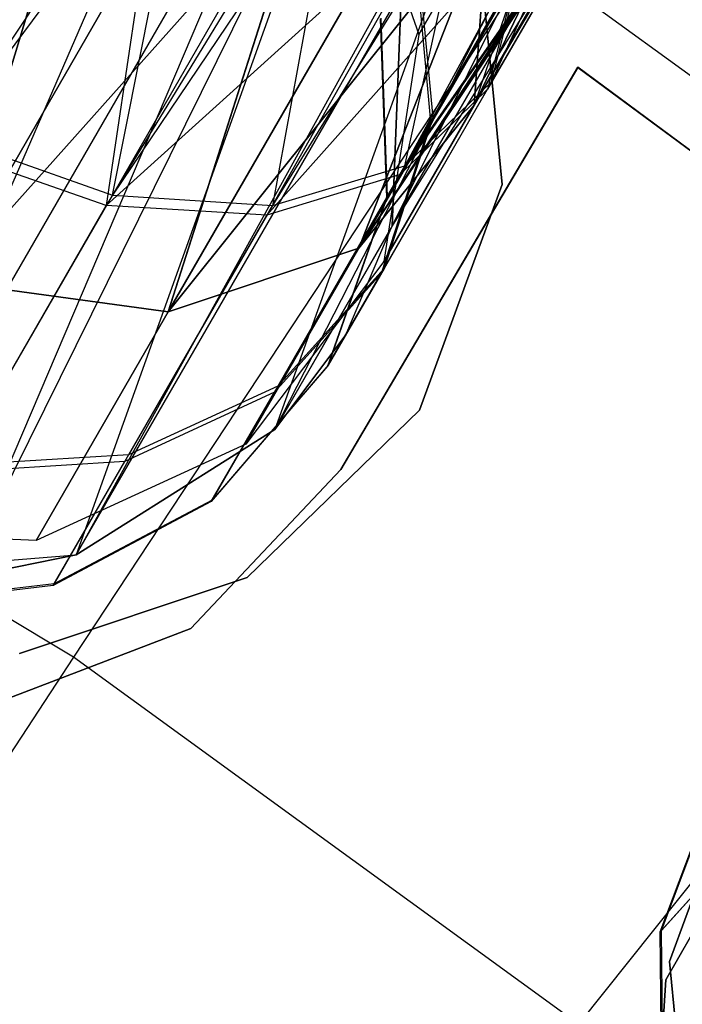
# Model space of a CAD drawing. Extents: x 0.3 to 7.1, y -3.38 to 3.38.
# Tile 519 of 604: x 4.47 to 4.6, y 1.11 to 1.31. Entities that reach past the tile are written whole.
import ezdxf

# ---------------------------------------------------------------- set-up
doc = ezdxf.new("R2010")
doc.units = 0
doc.header["$LTSCALE"] = 2.54
doc.layers.get('0').update_dxf_attribs({"linetype": 'CONTINUOUS'})

# ---------------------------------------------------------------- blocks, each defined once
blk = doc.blocks.new('SINGLES_AVVSTL_STL')
at = {"color": 0}
for p, q in [((4.58705, 1.37823, 20.47396), (4.55909, 1.29586, 20.46236)), ((4.58705, 1.37823, 20.47396), (4.55909, 1.29586, 20.46236)), ((4.50498, 1.37184, 61.32577), (4.43028, 1.20037, 61.33122)), ((4.50498, 1.37184, 61.32577), (4.43028, 1.20037, 61.33122)), ((4.55909, 1.29586, 20.22652), (4.5922, 1.36474, 20.1956)), ((4.55909, 1.29586, 20.22652), (4.5922, 1.36474, 20.1956)), ((4.5922, 1.36474, 20.49327), (4.55909, 1.29586, 20.46236)), ((4.5922, 1.36474, 20.49327), (4.55909, 1.29586, 20.46236)), ((4.56266, 1.30059, 54.87628), (4.5925, 1.36576, 54.8778)), ((4.56266, 1.30059, 54.87628), (4.5925, 1.36576, 54.8778)), ((4.52384, 1.36239, 61.33123), (4.43028, 1.20037, 61.33122)), ((4.52384, 1.36239, 61.33123), (4.43028, 1.20037, 61.33122)), ((4.45135, 1.25993, 20.15803), (4.48235, 1.36148, 20.07306)), ((4.45135, 1.25993, 20.15803), (4.48235, 1.36148, 20.07306)), ((4.48235, 1.36148, 20.61581), (4.45135, 1.25993, 20.53083)), ((4.48235, 1.36148, 20.61581), (4.45135, 1.25993, 20.53083)), ((4.52384, 1.36239, 61.33123), (4.45437, 1.1994, 61.34243)), ((4.52384, 1.36239, 61.33123), (4.45437, 1.1994, 61.34243)), ((4.58707, 1.361, 61.46633), (4.54237, 1.27125, 61.44865)), ((4.58707, 1.361, 61.46633), (4.54237, 1.27125, 61.44865)), ((4.53307, 1.35823, 61.3357), (4.45437, 1.1994, 61.34243)), ((4.53307, 1.35823, 61.3357), (4.45437, 1.1994, 61.34243)), ((4.53307, 1.35823, 61.3357), (4.47799, 1.20422, 61.35841)), ((4.53307, 1.35823, 61.3357), (4.47799, 1.20422, 61.35841)), ((4.49614, 1.35635, 54.44963), (4.45016, 1.28728, 54.50104)), ((4.49614, 1.35635, 54.44963), (4.45016, 1.28728, 54.50104)), ((4.50106, 1.35625, 55.00088), (4.45144, 1.28949, 54.95151)), ((4.50106, 1.35625, 55.00088), (4.45144, 1.28949, 54.95151)), ((4.49614, 1.35635, 54.44963), (4.48411, 1.27539, 54.50856)), ((4.49614, 1.35635, 54.44963), (4.48411, 1.27539, 54.50856)), ((4.48535, 1.27752, 54.94391), (4.50106, 1.35625, 55.00088)), ((4.48535, 1.27752, 54.94391), (4.50106, 1.35625, 55.00088)), ((4.53224, 1.35494, 20.31945), (4.5478, 1.31024, 20.31234)), ((4.53224, 1.35494, 20.36942), (4.5478, 1.31024, 20.37653)), ((4.53224, 1.35494, 20.31945), (4.5478, 1.31024, 20.31234)), ((4.53224, 1.35494, 20.36942), (4.5478, 1.31024, 20.37653)), ((4.59043, 1.35449, 61.44863), (4.54237, 1.27125, 61.44865)), ((4.59043, 1.35449, 61.44863), (4.54237, 1.27125, 61.44865)), ((4.59221, 1.35322, 20.51445), (4.5356, 1.26671, 20.49216)), ((4.59221, 1.35322, 20.51445), (4.5356, 1.26671, 20.49216)), ((4.59221, 1.35322, 20.51445), (4.55909, 1.29586, 20.46236)), ((4.59221, 1.35322, 20.51445), (4.55909, 1.29586, 20.46236)), ((4.45135, 1.25993, 20.15803), (4.5037, 1.35059, 20.07569)), ((4.45135, 1.25993, 20.15803), (4.5037, 1.35059, 20.07569)), ((4.5037, 1.35059, 20.61318), (4.45135, 1.25993, 20.53083)), ((4.5037, 1.35059, 20.61318), (4.45135, 1.25993, 20.53083)), ((4.59162, 1.3508, 54.90861), (4.56266, 1.30059, 54.87628)), ((4.59162, 1.3508, 54.90861), (4.56266, 1.30059, 54.87628)), ((4.55803, 1.34892, 61.35514), (4.47799, 1.20422, 61.35841)), ((4.55803, 1.34892, 61.35514), (4.47799, 1.20422, 61.35841)), ((4.59027, 1.3484, 20.52535), (4.5356, 1.26671, 20.49216)), ((4.59027, 1.3484, 20.52535), (4.5356, 1.26671, 20.49216)), ((4.59027, 1.3484, 61.42473), (4.54237, 1.27125, 61.44865)), ((4.59027, 1.3484, 61.42473), (4.54237, 1.27125, 61.44865)), ((4.5906, 1.34904, 54.91328), (4.54498, 1.28347, 54.90357)), ((4.5906, 1.34904, 54.91328), (4.54498, 1.28347, 54.90357)), ((4.55909, 1.29586, 20.22652), (4.59027, 1.3484, 20.16352)), ((4.55909, 1.29586, 20.22652), (4.59027, 1.3484, 20.16352)), ((4.5908, 1.34939, 54.54262), (4.56181, 1.29911, 54.57553)), ((4.5908, 1.34939, 54.54262), (4.56181, 1.29911, 54.57553)), ((4.59027, 1.3484, 54.54008), (4.56181, 1.29911, 54.57553)), ((4.59027, 1.3484, 54.54008), (4.56181, 1.29911, 54.57553)), ((4.59114, 1.34991, 54.91094), (4.56266, 1.30059, 54.87628)), ((4.59114, 1.34991, 54.91094), (4.56266, 1.30059, 54.87628)), ((4.5906, 1.34904, 54.91328), (4.56266, 1.30059, 54.87628)), ((4.5906, 1.34904, 54.91328), (4.56266, 1.30059, 54.87628)), ((4.47799, 1.20422, 61.35841), (4.56103, 1.34804, 61.35842)), ((4.47799, 1.20422, 61.35841), (4.56103, 1.34804, 61.35842)), ((4.52513, 1.34643, 54.99293), (4.48535, 1.27752, 54.94391)), ((4.52513, 1.34643, 54.99293), (4.48535, 1.27752, 54.94391)), ((4.56103, 1.34804, 61.35842), (4.51844, 1.2298, 61.40079)), ((4.56103, 1.34804, 61.35842), (4.51844, 1.2298, 61.40079)), ((4.58967, 1.34745, 54.53752), (4.54398, 1.28173, 54.5485)), ((4.58967, 1.34745, 54.53752), (4.54398, 1.28173, 54.5485)), ((4.58967, 1.34745, 54.53752), (4.56181, 1.29911, 54.57553)), ((4.58967, 1.34745, 54.53752), (4.56181, 1.29911, 54.57553)), ((4.53067, 1.34466, 54.99012), (4.48535, 1.27752, 54.94391)), ((4.53067, 1.34466, 54.99012), (4.48535, 1.27752, 54.94391)), ((4.53067, 1.34466, 54.99012), (4.518, 1.27542, 54.92718)), ((4.53067, 1.34466, 54.99012), (4.518, 1.27542, 54.92718)), ((4.58508, 1.34521, 61.40081), (4.51844, 1.2298, 61.40079)), ((4.58508, 1.34521, 61.40081), (4.51844, 1.2298, 61.40079)), ((4.57736, 1.34487, 61.38237), (4.51844, 1.2298, 61.40079)), ((4.57736, 1.34487, 61.38237), (4.51844, 1.2298, 61.40079)), ((4.58508, 1.34521, 61.40081), (4.54237, 1.27125, 61.44865)), ((4.58508, 1.34521, 61.40081), (4.54237, 1.27125, 61.44865)), ((4.45135, 1.25993, 20.15803), (4.52504, 1.34248, 20.08342)), ((4.45135, 1.25993, 20.15803), (4.52504, 1.34248, 20.08342)), ((4.52504, 1.34248, 20.60545), (4.45135, 1.25993, 20.53083)), ((4.52504, 1.34248, 20.60545), (4.45135, 1.25993, 20.53083)), ((4.52592, 1.34406, 54.45911), (4.48411, 1.27539, 54.50856)), ((4.52592, 1.34406, 54.45911), (4.48411, 1.27539, 54.50856)), ((4.49671, 1.25374, 20.17199), (4.52504, 1.34248, 20.08342)), ((4.49671, 1.25374, 20.17199), (4.52504, 1.34248, 20.08342)), ((4.52504, 1.34248, 20.60545), (4.49671, 1.25374, 20.51688)), ((4.52504, 1.34248, 20.60545), (4.49671, 1.25374, 20.51688)), ((4.5356, 1.26671, 20.1967), (4.58707, 1.34432, 20.15262)), ((4.5356, 1.26671, 20.1967), (4.58707, 1.34432, 20.15262)), ((4.58707, 1.34432, 20.53625), (4.5356, 1.26671, 20.49216)), ((4.58707, 1.34432, 20.53625), (4.5356, 1.26671, 20.49216)), ((4.55909, 1.29586, 20.22652), (4.58707, 1.34432, 20.15262)), ((4.55909, 1.29586, 20.22652), (4.58707, 1.34432, 20.15262)), ((4.57805, 1.34075, 54.94406), (4.54498, 1.28347, 54.90357)), ((4.57805, 1.34075, 54.94406), (4.54498, 1.28347, 54.90357)), ((4.57488, 1.33856, 54.50336), (4.51686, 1.27345, 54.52513)), ((4.57488, 1.33856, 54.50336), (4.51686, 1.27345, 54.52513)), ((4.55734, 1.3393, 54.97045), (4.518, 1.27542, 54.92718)), ((4.55734, 1.3393, 54.97045), (4.518, 1.27542, 54.92718)), ((4.5356, 1.26671, 20.1967), (4.57708, 1.33856, 20.13144)), ((4.5356, 1.26671, 20.1967), (4.57708, 1.33856, 20.13144)), ((4.57708, 1.33856, 20.55742), (4.5356, 1.26671, 20.49216)), ((4.57708, 1.33856, 20.55742), (4.5356, 1.26671, 20.49216)), ((4.57488, 1.33856, 54.50336), (4.54398, 1.28173, 54.5485)), ((4.57488, 1.33856, 54.50336), (4.54398, 1.28173, 54.5485)), ((4.54498, 1.28347, 54.90357), (4.55734, 1.3393, 54.97045)), ((4.54498, 1.28347, 54.90357), (4.55734, 1.3393, 54.97045)), ((4.48411, 1.27539, 54.50856), (4.55319, 1.3379, 54.47771)), ((4.48411, 1.27539, 54.50856), (4.55319, 1.3379, 54.47771)), ((4.49671, 1.25374, 20.17199), (4.54514, 1.33761, 20.09581)), ((4.49671, 1.25374, 20.17199), (4.54514, 1.33761, 20.09581)), ((4.54514, 1.33761, 20.59306), (4.49671, 1.25374, 20.51688)), ((4.54514, 1.33761, 20.59306), (4.49671, 1.25374, 20.51688)), ((4.55319, 1.3379, 54.47771), (4.51686, 1.27345, 54.52513)), ((4.55319, 1.3379, 54.47771), (4.51686, 1.27345, 54.52513)), ((4.49671, 1.25374, 20.17199), (4.56283, 1.33628, 20.11213)), ((4.49671, 1.25374, 20.17199), (4.56283, 1.33628, 20.11213)), ((4.56283, 1.33628, 20.57673), (4.49671, 1.25374, 20.51688)), ((4.56283, 1.33628, 20.57673), (4.49671, 1.25374, 20.51688)), ((4.5356, 1.26671, 20.1967), (4.56283, 1.33628, 20.11213)), ((4.5356, 1.26671, 20.1967), (4.56283, 1.33628, 20.11213)), ((4.56283, 1.33628, 20.57673), (4.5356, 1.26671, 20.49216)), ((4.56283, 1.33628, 20.57673), (4.5356, 1.26671, 20.49216)), ((4.5478, 1.31024, 20.31234), (4.56182, 1.33453, 20.25459)), ((4.5478, 1.31024, 20.31234), (4.56182, 1.33453, 20.25459)), ((4.56182, 1.33453, 20.43428), (4.5478, 1.31024, 20.37653)), ((4.56182, 1.33453, 20.43428), (4.5478, 1.31024, 20.37653)), ((4.56182, 1.33453, 20.25459), (4.55909, 1.29586, 20.22652)), ((4.55909, 1.29586, 20.46236), (4.56182, 1.33453, 20.43428)), ((4.56182, 1.33453, 20.25459), (4.55909, 1.29586, 20.22652)), ((4.55909, 1.29586, 20.46236), (4.56182, 1.33453, 20.43428)), ((4.56004, 1.3284, 61.72336), (4.56481, 1.27968, 61.72336)), ((4.56481, 1.27968, 61.52336), (4.56004, 1.3284, 61.52336)), ((4.56481, 1.27968, 61.52336), (4.56004, 1.3284, 61.52336)), ((4.56004, 1.3284, 61.72336), (4.56481, 1.27968, 61.72336)), ((4.54757, 1.32665, 54.78948), (4.55066, 1.29331, 54.80463)), ((4.54757, 1.32665, 54.78948), (4.55066, 1.29331, 54.80463)), ((4.57106, 1.3252, 5.1494), (4.47745, 1.1834, 5.30457)), ((4.57106, 1.3252, 5.1494), (4.47745, 1.1834, 5.30457)), ((4.54719, 1.32598, 54.66225), (4.55019, 1.29248, 54.64743)), ((4.54719, 1.32598, 54.66225), (4.55019, 1.29248, 54.64743)), ((4.56865, 1.32446, 54.84898), (4.55066, 1.29331, 54.80463)), ((4.56865, 1.32446, 54.84898), (4.55066, 1.29331, 54.80463)), ((4.56266, 1.30059, 54.87628), (4.56865, 1.32446, 54.84898)), ((4.56266, 1.30059, 54.87628), (4.56865, 1.32446, 54.84898)), ((4.68633, 1.24146, 5.1494), (4.57106, 1.3252, 5.1494)), ((4.68633, 1.24146, 5.1494), (4.57106, 1.3252, 5.1494)), ((4.55019, 1.29248, 54.64743), (4.56795, 1.32325, 54.60255)), ((4.55019, 1.29248, 54.64743), (4.56795, 1.32325, 54.60255)), ((4.56795, 1.32325, 54.60255), (4.56181, 1.29911, 54.57553)), ((4.56795, 1.32325, 54.60255), (4.56181, 1.29911, 54.57553)), ((4.54237, 1.27125, 61.75081), (4.5443, 1.31908, 61.75081)), ((4.5443, 1.31908, 61.49103), (4.54237, 1.27125, 61.44865)), ((4.54237, 1.27125, 61.75081), (4.5443, 1.31908, 61.75081)), ((4.5443, 1.31908, 61.49103), (4.54237, 1.27125, 61.44865)), ((4.53995, 1.31344, 54.70604), (4.54124, 1.27699, 54.70154)), ((4.53995, 1.31344, 54.70604), (4.54124, 1.27699, 54.70154)), ((4.54004, 1.3136, 54.7455), (4.54136, 1.27719, 54.75029)), ((4.54004, 1.3136, 54.7455), (4.54136, 1.27719, 54.75029)), ((4.5478, 1.31024, 20.31234), (4.54069, 1.26398, 20.30231)), ((4.5478, 1.31024, 20.37653), (4.54069, 1.26398, 20.38656)), ((4.5478, 1.31024, 20.31234), (4.54069, 1.26398, 20.30231)), ((4.5478, 1.31024, 20.37653), (4.54069, 1.26398, 20.38656)), ((4.5478, 1.31024, 20.37653), (4.5478, 1.31024, 20.31234)), ((4.5478, 1.31024, 20.37653), (4.5478, 1.31024, 20.31234)), ((4.58022, 1.30358, 54.83894), (4.53193, 1.22159, 54.83894)), ((4.53193, 1.22159, 54.63894), (4.58022, 1.30358, 54.63894)), ((4.58022, 1.30358, 54.83894), (4.53193, 1.22159, 54.83894)), ((4.53193, 1.22159, 54.63894), (4.58022, 1.30358, 54.63894)), ((4.58022, 1.30357, 20.47364), (4.53193, 1.22159, 20.47364)), ((4.53193, 1.22159, 20.27364), (4.58022, 1.30357, 20.27364)), ((4.58022, 1.30357, 20.47364), (4.53193, 1.22159, 20.47364)), ((4.53193, 1.22159, 20.27364), (4.58022, 1.30357, 20.27364)), ((4.68448, 1.22643, 54.63894), (4.58022, 1.30358, 54.63894)), ((4.58022, 1.30358, 54.63894), (4.58022, 1.30358, 54.83894)), ((4.58022, 1.30358, 54.83894), (4.68448, 1.22643, 54.83894)), ((4.58022, 1.30358, 54.83894), (4.68448, 1.22643, 54.83894)), ((4.68448, 1.22643, 54.63894), (4.58022, 1.30358, 54.63894)), ((4.58022, 1.30358, 54.63894), (4.58022, 1.30358, 54.83894)), ((4.68448, 1.22643, 20.27364), (4.58022, 1.30357, 20.27364)), ((4.58022, 1.30357, 20.27364), (4.58022, 1.30357, 20.47364)), ((4.58022, 1.30357, 20.47364), (4.68448, 1.22643, 20.47364)), ((4.58022, 1.30357, 20.47364), (4.68448, 1.22643, 20.47364)), ((4.68448, 1.22643, 20.27364), (4.58022, 1.30357, 20.27364)), ((4.58022, 1.30357, 20.27364), (4.58022, 1.30357, 20.47364)), ((4.56266, 1.30059, 54.87628), (4.54072, 1.26258, 54.82215)), ((4.56266, 1.30059, 54.87628), (4.54072, 1.26258, 54.82215)), ((4.54498, 1.28347, 54.90357), (4.56266, 1.30059, 54.87628)), ((4.54498, 1.28347, 54.90357), (4.56266, 1.30059, 54.87628)), ((4.54014, 1.26157, 54.6303), (4.56181, 1.29911, 54.57553)), ((4.54014, 1.26157, 54.6303), (4.56181, 1.29911, 54.57553)), ((4.56181, 1.29911, 54.57553), (4.54398, 1.28173, 54.5485)), ((4.56181, 1.29911, 54.57553), (4.54398, 1.28173, 54.5485)), ((4.55909, 1.29586, 20.22652), (4.5356, 1.26671, 20.1967)), ((4.5356, 1.26671, 20.49216), (4.55909, 1.29586, 20.46236)), ((4.55909, 1.29586, 20.22652), (4.5356, 1.26671, 20.1967)), ((4.5356, 1.26671, 20.49216), (4.55909, 1.29586, 20.46236)), ((4.54069, 1.26398, 20.30231), (4.55909, 1.29586, 20.22652)), ((4.54069, 1.26398, 20.30231), (4.55909, 1.29586, 20.22652)), ((4.55909, 1.29586, 20.46236), (4.54069, 1.26398, 20.38656)), ((4.55909, 1.29586, 20.46236), (4.54069, 1.26398, 20.38656)), ((4.55019, 1.29248, 54.64743), (4.54014, 1.26157, 54.6303)), ((4.55019, 1.29248, 54.64743), (4.54014, 1.26157, 54.6303)), ((4.55066, 1.29331, 54.80463), (4.54072, 1.26258, 54.82215)), ((4.55066, 1.29331, 54.80463), (4.54072, 1.26258, 54.82215)), ((4.54124, 1.27699, 54.70154), (4.55019, 1.29248, 54.64743)), ((4.54124, 1.27699, 54.70154), (4.55019, 1.29248, 54.64743)), ((4.55066, 1.29331, 54.80463), (4.54136, 1.27719, 54.75029)), ((4.55066, 1.29331, 54.80463), (4.54136, 1.27719, 54.75029)), ((4.45144, 1.28949, 54.95151), (4.48535, 1.27752, 54.94391)), ((4.45144, 1.28949, 54.95151), (4.48535, 1.27752, 54.94391)), ((4.48411, 1.27539, 54.50856), (4.45016, 1.28728, 54.50104)), ((4.48411, 1.27539, 54.50856), (4.45016, 1.28728, 54.50104)), ((4.518, 1.27542, 54.92718), (4.54498, 1.28347, 54.90357)), ((4.518, 1.27542, 54.92718), (4.54498, 1.28347, 54.90357)), ((4.54498, 1.28347, 54.90357), (4.51908, 1.2386, 54.83967)), ((4.54498, 1.28347, 54.90357), (4.51908, 1.2386, 54.83967)), ((4.54398, 1.28173, 54.5485), (4.51686, 1.27345, 54.52513)), ((4.54398, 1.28173, 54.5485), (4.51686, 1.27345, 54.52513)), ((4.51839, 1.2374, 54.61317), (4.54398, 1.28173, 54.5485)), ((4.51839, 1.2374, 54.61317), (4.54398, 1.28173, 54.5485)), ((4.56481, 1.27968, 61.72336), (4.54796, 1.23371, 61.72336)), ((4.54796, 1.23371, 61.52336), (4.56481, 1.27968, 61.52336)), ((4.54796, 1.23371, 61.52336), (4.56481, 1.27968, 61.52336)), ((4.56481, 1.27968, 61.72336), (4.54796, 1.23371, 61.72336)), ((4.56481, 1.27968, 61.52336), (4.56481, 1.27968, 61.72336)), ((4.56481, 1.27968, 61.52336), (4.56481, 1.27968, 61.72336)), ((4.48535, 1.27752, 54.94391), (4.45358, 1.2225, 54.86556)), ((4.48535, 1.27752, 54.94391), (4.45358, 1.2225, 54.86556)), ((4.48535, 1.27752, 54.94391), (4.518, 1.27542, 54.92718)), ((4.48535, 1.27752, 54.94391), (4.518, 1.27542, 54.92718)), ((4.54124, 1.27699, 54.70154), (4.52922, 1.24266, 54.69634)), ((4.54124, 1.27699, 54.70154), (4.52922, 1.24266, 54.69634)), ((4.54136, 1.27719, 54.75029), (4.52936, 1.2429, 54.75582)), ((4.54136, 1.27719, 54.75029), (4.52936, 1.2429, 54.75582)), ((4.54136, 1.27719, 54.75029), (4.54124, 1.27699, 54.70154)), ((4.54136, 1.27719, 54.75029), (4.54124, 1.27699, 54.70154)), ((4.45273, 1.22104, 54.58784), (4.48411, 1.27539, 54.50856)), ((4.45273, 1.22104, 54.58784), (4.48411, 1.27539, 54.50856)), ((4.51686, 1.27345, 54.52513), (4.48411, 1.27539, 54.50856)), ((4.51686, 1.27345, 54.52513), (4.48411, 1.27539, 54.50856)), ((4.518, 1.27542, 54.92718), (4.48866, 1.22461, 54.85482)), ((4.518, 1.27542, 54.92718), (4.48866, 1.22461, 54.85482)), ((4.48788, 1.22326, 54.59835), (4.51686, 1.27345, 54.52513)), ((4.48788, 1.22326, 54.59835), (4.51686, 1.27345, 54.52513)), ((4.54237, 1.27125, 61.75081), (4.51844, 1.2298, 61.40079)), ((4.54237, 1.27125, 61.75081), (4.51844, 1.2298, 61.40079)), ((4.53292, 1.24908, 61.75081), (4.54237, 1.27125, 61.75081)), ((4.53292, 1.24908, 61.75081), (4.54237, 1.27125, 61.75081)), ((4.54237, 1.27125, 61.75081), (4.54237, 1.27125, 61.44865)), ((4.54237, 1.27125, 61.75081), (4.54237, 1.27125, 61.44865)), ((4.5356, 1.26671, 20.1967), (4.49671, 1.25374, 20.17199)), ((4.49671, 1.25374, 20.51688), (4.5356, 1.26671, 20.49216)), ((4.5356, 1.26671, 20.1967), (4.49671, 1.25374, 20.17199)), ((4.49671, 1.25374, 20.51688), (4.5356, 1.26671, 20.49216)), ((4.51254, 1.22677, 20.29165), (4.5356, 1.26671, 20.1967)), ((4.51254, 1.22677, 20.29165), (4.5356, 1.26671, 20.1967)), ((4.5356, 1.26671, 20.49216), (4.51254, 1.22677, 20.39721)), ((4.5356, 1.26671, 20.49216), (4.51254, 1.22677, 20.39721)), ((4.54069, 1.26398, 20.30231), (4.51254, 1.22677, 20.29165)), ((4.54069, 1.26398, 20.38656), (4.51254, 1.22677, 20.39721)), ((4.54069, 1.26398, 20.30231), (4.51254, 1.22677, 20.29165)), ((4.54069, 1.26398, 20.38656), (4.51254, 1.22677, 20.39721)), ((4.54072, 1.26258, 54.82215), (4.51908, 1.2386, 54.83967)), ((4.54072, 1.26258, 54.82215), (4.51908, 1.2386, 54.83967)), ((4.54072, 1.26258, 54.82215), (4.52936, 1.2429, 54.75582)), ((4.54072, 1.26258, 54.82215), (4.52936, 1.2429, 54.75582)), ((4.54069, 1.26398, 20.38656), (4.54069, 1.26398, 20.30231)), ((4.54069, 1.26398, 20.38656), (4.54069, 1.26398, 20.30231)), ((4.54014, 1.26157, 54.6303), (4.51839, 1.2374, 54.61317)), ((4.54014, 1.26157, 54.6303), (4.51839, 1.2374, 54.61317)), ((4.52922, 1.24266, 54.69634), (4.54014, 1.26157, 54.6303)), ((4.52922, 1.24266, 54.69634), (4.54014, 1.26157, 54.6303)), ((4.49671, 1.25374, 20.17199), (4.45135, 1.25993, 20.15803)), ((4.45135, 1.25993, 20.53083), (4.49671, 1.25374, 20.51688)), ((4.49671, 1.25374, 20.17199), (4.45135, 1.25993, 20.15803)), ((4.45135, 1.25993, 20.53083), (4.49671, 1.25374, 20.51688)), ((4.4698, 1.20712, 20.28282), (4.49671, 1.25374, 20.17199)), ((4.4698, 1.20712, 20.28282), (4.49671, 1.25374, 20.17199)), ((4.49671, 1.25374, 20.51688), (4.4698, 1.20712, 20.40604)), ((4.49671, 1.25374, 20.51688), (4.4698, 1.20712, 20.40604)), ((4.47745, 1.1834, 5.30457), (4.36823, 1.24866, 5.30457)), ((4.47745, 1.1834, 5.30457), (4.36823, 1.24866, 5.30457)), ((4.51844, 1.2298, 61.75081), (4.53292, 1.24908, 61.75081)), ((4.53292, 1.24908, 61.75081), (4.51844, 1.2298, 61.40079)), ((4.53292, 1.24908, 61.75081), (4.51844, 1.2298, 61.40079)), ((4.51844, 1.2298, 61.75081), (4.53292, 1.24908, 61.75081)), ((4.52922, 1.24266, 54.69634), (4.5055, 1.21509, 54.69113)), ((4.52922, 1.24266, 54.69634), (4.5055, 1.21509, 54.69113)), ((4.52936, 1.2429, 54.75582), (4.50567, 1.21537, 54.76136)), ((4.52936, 1.2429, 54.75582), (4.50567, 1.21537, 54.76136)), ((4.52936, 1.2429, 54.75582), (4.52922, 1.24266, 54.69634)), ((4.52936, 1.2429, 54.75582), (4.52922, 1.24266, 54.69634)), ((4.68633, 1.24146, 5.1494), (4.58039, 1.10861, 5.30457)), ((4.68633, 1.24146, 5.1494), (4.58039, 1.10861, 5.30457)), ((4.51908, 1.2386, 54.83967), (4.48866, 1.22461, 54.85482)), ((4.51908, 1.2386, 54.83967), (4.48866, 1.22461, 54.85482)), ((4.51908, 1.2386, 54.83967), (4.50567, 1.21537, 54.76136)), ((4.51908, 1.2386, 54.83967), (4.50567, 1.21537, 54.76136)), ((4.51839, 1.2374, 54.61317), (4.48788, 1.22326, 54.59835)), ((4.51839, 1.2374, 54.61317), (4.48788, 1.22326, 54.59835)), ((4.5055, 1.21509, 54.69113), (4.51839, 1.2374, 54.61317)), ((4.5055, 1.21509, 54.69113), (4.51839, 1.2374, 54.61317)), ((4.54796, 1.23371, 61.72336), (4.51284, 1.19961, 61.72336)), ((4.51284, 1.19961, 61.52336), (4.54796, 1.23371, 61.52336)), ((4.51284, 1.19961, 61.52336), (4.54796, 1.23371, 61.52336)), ((4.54796, 1.23371, 61.72336), (4.51284, 1.19961, 61.72336)), ((4.54796, 1.23371, 61.52336), (4.54796, 1.23371, 61.72336)), ((4.54796, 1.23371, 61.52336), (4.54796, 1.23371, 61.72336)), ((4.47799, 1.20422, 61.75081), (4.51844, 1.2298, 61.75081)), ((4.51844, 1.2298, 61.40079), (4.47799, 1.20422, 61.35841)), ((4.47799, 1.20422, 61.75081), (4.51844, 1.2298, 61.75081)), ((4.51844, 1.2298, 61.40079), (4.47799, 1.20422, 61.35841)), ((4.51844, 1.2298, 61.40079), (4.51844, 1.2298, 61.75081)), ((4.51844, 1.2298, 61.40079), (4.51844, 1.2298, 61.75081)), ((4.51254, 1.22677, 20.29165), (4.4698, 1.20712, 20.28282)), ((4.51254, 1.22677, 20.39721), (4.4698, 1.20712, 20.40604)), ((4.51254, 1.22677, 20.29165), (4.4698, 1.20712, 20.28282)), ((4.51254, 1.22677, 20.39721), (4.4698, 1.20712, 20.40604)), ((4.51254, 1.22677, 20.39721), (4.51254, 1.22677, 20.29165)), ((4.51254, 1.22677, 20.39721), (4.51254, 1.22677, 20.29165)), ((4.48866, 1.22461, 54.85482), (4.45358, 1.2225, 54.86556)), ((4.48866, 1.22461, 54.85482), (4.45358, 1.2225, 54.86556)), ((4.48866, 1.22461, 54.85482), (4.47347, 1.19831, 54.76616)), ((4.48866, 1.22461, 54.85482), (4.47347, 1.19831, 54.76616)), ((4.48788, 1.22326, 54.59835), (4.45273, 1.22104, 54.58784)), ((4.48788, 1.22326, 54.59835), (4.45273, 1.22104, 54.58784)), ((4.47329, 1.19798, 54.68663), (4.48788, 1.22326, 54.59835)), ((4.47329, 1.19798, 54.68663), (4.48788, 1.22326, 54.59835)), ((4.53193, 1.22159, 54.83894), (4.50137, 1.18923, 54.83894)), ((4.50137, 1.18923, 54.63894), (4.53193, 1.22159, 54.63894)), ((4.50137, 1.18923, 54.63894), (4.53193, 1.22159, 54.63894)), ((4.53193, 1.22159, 54.83894), (4.50137, 1.18923, 54.83894)), ((4.53193, 1.22159, 20.47364), (4.50137, 1.18923, 20.47364)), ((4.50137, 1.18923, 20.27364), (4.53193, 1.22159, 20.27364)), ((4.50137, 1.18923, 20.27364), (4.53193, 1.22159, 20.27364)), ((4.53193, 1.22159, 20.47364), (4.50137, 1.18923, 20.47364)), ((4.53193, 1.22159, 54.63894), (4.53193, 1.22159, 54.83894)), ((4.53193, 1.22159, 54.63894), (4.53193, 1.22159, 54.83894)), ((4.53193, 1.22159, 20.27364), (4.53193, 1.22159, 20.47364)), ((4.53193, 1.22159, 20.27364), (4.53193, 1.22159, 20.47364)), ((4.5055, 1.21509, 54.69113), (4.47329, 1.19798, 54.68663)), ((4.5055, 1.21509, 54.69113), (4.47329, 1.19798, 54.68663)), ((4.50567, 1.21537, 54.76136), (4.47347, 1.19831, 54.76616)), ((4.50567, 1.21537, 54.76136), (4.47347, 1.19831, 54.76616)), ((4.50567, 1.21537, 54.76136), (4.5055, 1.21509, 54.69113)), ((4.50567, 1.21537, 54.76136), (4.5055, 1.21509, 54.69113)), ((4.4698, 1.20712, 20.28282), (4.42226, 1.20953, 20.27784)), ((4.4698, 1.20712, 20.40604), (4.42226, 1.20953, 20.41103)), ((4.4698, 1.20712, 20.28282), (4.42226, 1.20953, 20.27784)), ((4.4698, 1.20712, 20.40604), (4.42226, 1.20953, 20.41103)), ((4.4698, 1.20712, 20.40604), (4.4698, 1.20712, 20.28282)), ((4.4698, 1.20712, 20.40604), (4.4698, 1.20712, 20.28282)), ((4.43028, 1.20037, 61.75081), (4.47799, 1.20422, 61.75081)), ((4.43028, 1.20037, 61.75081), (4.47799, 1.20422, 61.75081)), ((4.47799, 1.20422, 61.35841), (4.45437, 1.1994, 61.34243)), ((4.45437, 1.1994, 61.34243), (4.47799, 1.20422, 61.75081)), ((4.45437, 1.1994, 61.34243), (4.47799, 1.20422, 61.75081)), ((4.47799, 1.20422, 61.35841), (4.45437, 1.1994, 61.34243)), ((4.47799, 1.20422, 61.35841), (4.47799, 1.20422, 61.75081)), ((4.47799, 1.20422, 61.35841), (4.47799, 1.20422, 61.75081)), ((4.47329, 1.19798, 54.68663), (4.43693, 1.19367, 54.68344)), ((4.47329, 1.19798, 54.68663), (4.43693, 1.19367, 54.68344)), ((4.47347, 1.19831, 54.76616), (4.43714, 1.19402, 54.76956)), ((4.47347, 1.19831, 54.76616), (4.43714, 1.19402, 54.76956)), ((4.51284, 1.19961, 61.72336), (4.4664, 1.18412, 61.72336)), ((4.4664, 1.18412, 61.52336), (4.51284, 1.19961, 61.52336)), ((4.4664, 1.18412, 61.52336), (4.51284, 1.19961, 61.52336)), ((4.51284, 1.19961, 61.72336), (4.4664, 1.18412, 61.72336)), ((4.47347, 1.19831, 54.76616), (4.47329, 1.19798, 54.68663)), ((4.47347, 1.19831, 54.76616), (4.47329, 1.19798, 54.68663)), ((4.51284, 1.19961, 61.52336), (4.51284, 1.19961, 61.72336)), ((4.51284, 1.19961, 61.52336), (4.51284, 1.19961, 61.72336)), ((4.50137, 1.18923, 54.83894), (4.45981, 1.17334, 54.83894)), ((4.45981, 1.17334, 54.63894), (4.50137, 1.18923, 54.63894)), ((4.45981, 1.17334, 54.63894), (4.50137, 1.18923, 54.63894)), ((4.50137, 1.18923, 54.83894), (4.45981, 1.17334, 54.83894)), ((4.50137, 1.18923, 20.47364), (4.45981, 1.17333, 20.47364)), ((4.45981, 1.17333, 20.27364), (4.50137, 1.18923, 20.27364)), ((4.45981, 1.17333, 20.27364), (4.50137, 1.18923, 20.27364)), ((4.50137, 1.18923, 20.47364), (4.45981, 1.17333, 20.47364)), ((4.50137, 1.18923, 54.63894), (4.50137, 1.18923, 54.83894)), ((4.50137, 1.18923, 54.63894), (4.50137, 1.18923, 54.83894)), ((4.50137, 1.18923, 20.27364), (4.50137, 1.18923, 20.47364)), ((4.50137, 1.18923, 20.27364), (4.50137, 1.18923, 20.47364)), ((4.47745, 1.1834, 5.30457), (4.37721, 1.03153, 5.4454)), ((4.47745, 1.1834, 5.30457), (4.37721, 1.03153, 5.4454)), ((4.58039, 1.10861, 5.30457), (4.47745, 1.1834, 5.30457)), ((4.58039, 1.10861, 5.30457), (4.47745, 1.1834, 5.30457)), ((4.59894, 1.12138, 61.72336), (4.61578, 1.16734, 61.72336)), ((4.61578, 1.16734, 61.52336), (4.59894, 1.12138, 61.52336)), ((4.61578, 1.16734, 61.52336), (4.59894, 1.12138, 61.52336)), ((4.59894, 1.12138, 61.72336), (4.61578, 1.16734, 61.72336)), ((4.59703, 1.12743, 54.68875), (4.60985, 1.16151, 54.69369)), ((4.59703, 1.12743, 54.68875), (4.60985, 1.16151, 54.69369)), ((4.59727, 1.12769, 54.7639), (4.61006, 1.16174, 54.75864)), ((4.59727, 1.12769, 54.7639), (4.61006, 1.16174, 54.75864)), ((4.59818, 1.1176, 54.83894), (4.6202, 1.15628, 54.83894)), ((4.6202, 1.15628, 54.63894), (4.59818, 1.1176, 54.63894)), ((4.6202, 1.15628, 54.63894), (4.59818, 1.1176, 54.63894)), ((4.59818, 1.1176, 54.83894), (4.6202, 1.15628, 54.83894)), ((4.59818, 1.1176, 20.47364), (4.6202, 1.15628, 20.47364)), ((4.6202, 1.15628, 20.27364), (4.59818, 1.1176, 20.27364)), ((4.6202, 1.15628, 20.27364), (4.59818, 1.1176, 20.27364)), ((4.59818, 1.1176, 20.47364), (4.6202, 1.15628, 20.47364)), ((4.59703, 1.12743, 54.68875), (4.61548, 1.14792, 54.60533)), ((4.59703, 1.12743, 54.68875), (4.61548, 1.14792, 54.60533)), ((4.61647, 1.14902, 54.84768), (4.59727, 1.12769, 54.7639)), ((4.61647, 1.14902, 54.84768), (4.59727, 1.12769, 54.7639)), ((4.59727, 1.12769, 54.7639), (4.59703, 1.12743, 54.68875)), ((4.59727, 1.12769, 54.7639), (4.59703, 1.12743, 54.68875)), ((4.59771, 1.09118, 54.76807), (4.59727, 1.12769, 54.7639)), ((4.59771, 1.09118, 54.76807), (4.59727, 1.12769, 54.7639)), ((4.59745, 1.09089, 54.68483), (4.59703, 1.12743, 54.68875)), ((4.59745, 1.09089, 54.68483), (4.59703, 1.12743, 54.68875)), ((4.6037, 1.07266, 61.72336), (4.59894, 1.12138, 61.72336)), ((4.59894, 1.12138, 61.52336), (4.6037, 1.07266, 61.52336)), ((4.59894, 1.12138, 61.52336), (4.6037, 1.07266, 61.52336)), ((4.59894, 1.12138, 61.52336), (4.59894, 1.12138, 61.72336)), ((4.6037, 1.07266, 61.72336), (4.59894, 1.12138, 61.72336)), ((4.59894, 1.12138, 61.52336), (4.59894, 1.12138, 61.72336)), ((4.59513, 1.0732, 54.83894), (4.59818, 1.1176, 54.83894)), ((4.59818, 1.1176, 54.63894), (4.59513, 1.0732, 54.63894)), ((4.59818, 1.1176, 54.63894), (4.59513, 1.0732, 54.63894)), ((4.59513, 1.0732, 54.83894), (4.59818, 1.1176, 54.83894)), ((4.59513, 1.0732, 20.47364), (4.59818, 1.1176, 20.47364)), ((4.59818, 1.1176, 20.27364), (4.59513, 1.0732, 20.27364)), ((4.59818, 1.1176, 20.27364), (4.59513, 1.0732, 20.27364)), ((4.59513, 1.0732, 20.47364), (4.59818, 1.1176, 20.47364)), ((4.59818, 1.1176, 54.63894), (4.59818, 1.1176, 54.83894)), ((4.59818, 1.1176, 54.63894), (4.59818, 1.1176, 54.83894)), ((4.59818, 1.1176, 20.27364), (4.59818, 1.1176, 20.47364)), ((4.59818, 1.1176, 20.27364), (4.59818, 1.1176, 20.47364))]:
    blk.add_line(p, q, dxfattribs=at)

msp = doc.modelspace()

# ---------------------------------------------------------------- block references
at = {"color": 0}
msp.add_blockref('SINGLES_AVVSTL_STL', (0, 0), dxfattribs=at)

doc.saveas('drawing.dxf')
